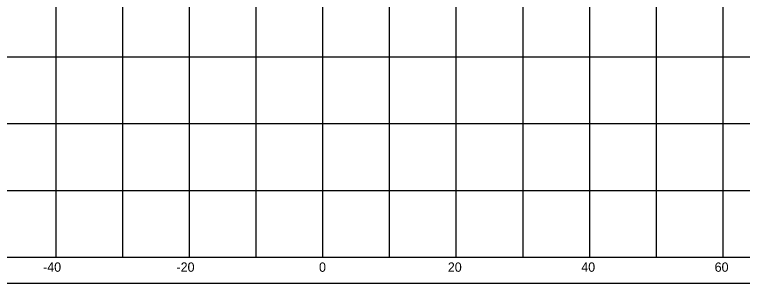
# Model space of a CAD drawing. Extents: x 1131015 to 1136271, y 133453 to 174329.
# Drawn here: x 1132294.2 to 1132403.4, y 165614.7 to 165655 of the extents above; entities that cross this region are included whole.
import ezdxf

# ---------------------------------------------------------------- set-up
doc = ezdxf.new("R2010")
doc.units = 0
for name, color, linetype in [('DESIGN - SHEET - Corner Text', 7, 'Continuous'), ('DESIGN - SHEET - Linework', 7, 'Continuous'), ('DESIGN - SHEET - Plot Shape', 7, 'Continuous')]:
    doc.layers.add(name, color=color, linetype=linetype)

msp = doc.modelspace()

# ---------------------------------------------------------------- linework, layer by layer
at = {"layer": 'DESIGN - SHEET - Linework'}
for p, q in [((1132300.46, 165618.66), (1132300.46, 165828.66)), ((1132310.46, 165618.66), (1132310.46, 165828.66)), ((1132320.46, 165618.66), (1132320.46, 165828.66)), ((1132330.46, 165618.66), (1132330.46, 165828.66)), ((1132340.46, 165618.66), (1132340.46, 165828.66)), ((1132350.46, 165618.66), (1132350.46, 165828.66)), ((1132360.46, 165618.66), (1132360.46, 165828.66)), ((1132370.46, 165618.66), (1132370.46, 165828.66)), ((1132380.46, 165618.66), (1132380.46, 165828.66)), ((1132390.46, 165618.66), (1132390.46, 165828.66)), ((1132400.46, 165618.66), (1132400.46, 165828.66)), ((1132190.46, 165648.66), (1132490.46, 165648.66)), ((1132190.46, 165638.66), (1132490.46, 165638.66)), ((1132190.46, 165628.66), (1132490.46, 165628.66))]:
    msp.add_line(p, q, dxfattribs=at)
msp.add_lwpolyline([(1132190.46, 165828.66), (1132190.46, 165618.66), (1132490.46, 165618.66), (1132490.46, 165828.66)], dxfattribs=at)
at = {"layer": 'DESIGN - SHEET - Plot Shape'}
msp.add_lwpolyline([(1132170.46, 165832.6), (1132510.46, 165832.6), (1132510.46, 165614.72), (1132170.46, 165614.72)], close=True, dxfattribs=at)

# ---------------------------------------------------------------- texts
at = {"layer": 'DESIGN - SHEET - Corner Text'}
for s, p in [('-40', (1132298.51, 165616.46)), ('-20', (1132318.51, 165616.46)), ('0', (1132339.88, 165616.46)), ('20', (1132359.19, 165616.46)), ('40', (1132379.19, 165616.46)), ('60', (1132399.19, 165616.46))]:
    msp.add_text(s, height=1.4, dxfattribs=at).set_placement(p)

doc.saveas('drawing.dxf')
